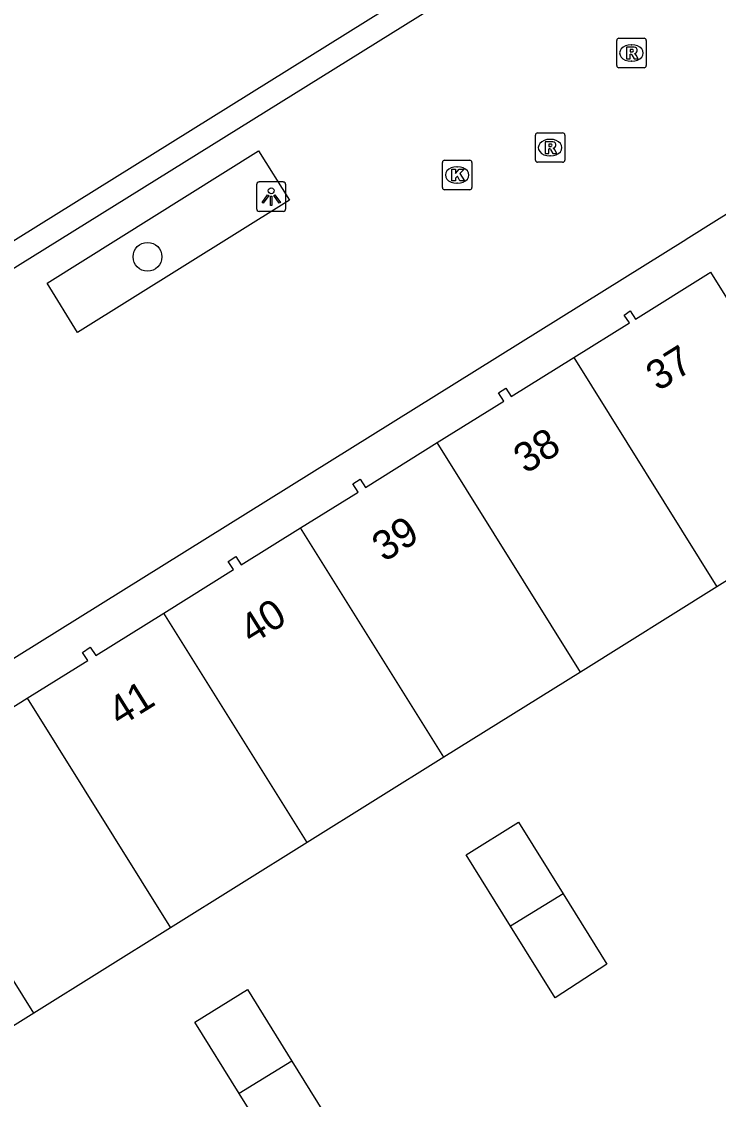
# Model space of a CAD drawing. Extents: x 159280 to 160375, y 384531 to 385872.
# Drawn here: x 159498.98 to 159522.63, y 385391.6 to 385428.19 of the extents above; entities that cross this region are included whole.
import ezdxf

# ---------------------------------------------------------------- set-up
doc = ezdxf.new("R2010")
doc.units = 0
for name, color, linetype in [('IMGEO_Boom', 7, 'Continuous'), ('IMGEO_Kolk', 7, 'Continuous'), ('IMGEO_Lichtpunt', 7, 'Continuous'), ('IMGEO_Pand', 7, 'Continuous'), ('IMGEO_Pand_nummerreeks', 7, 'Continuous'), ('IMGEO_Rijbaan_lokaal_open', 7, 'Continuous'), ('IMGEO_Rioolput', 7, 'Continuous'), ('IMGEO_Voetgangersgebied_open', 7, 'Continuous')]:
    doc.layers.add(name, color=color, linetype=linetype)

msp = doc.modelspace()

# ---------------------------------------------------------------- linework, layer by layer
at = {"layer": 'IMGEO_Boom'}
msp.add_circle((159503.254, 385420.202), 0.489, dxfattribs=at)
at = {"layer": 'IMGEO_Kolk'}
for p, q in [((159513.337, 385423.478), (159514.189, 385423.478)), ((159513.262, 385422.552), (159513.262, 385423.404)), ((159513.75, 385423.258), (159513.775, 385423.258)), ((159514.263, 385423.404), (159514.263, 385422.552)), ((159513.773, 385422.698), (159513.748, 385422.698)), ((159514.189, 385422.478), (159513.337, 385422.478))]:
    msp.add_line(p, q, dxfattribs=at)
for points in [[(159513.337, 385423.478), (159514.189, 385423.478)], [(159513.262, 385422.552), (159513.262, 385423.404)], [(159513.583, 385423.178), (159513.706, 385423.178), (159513.706, 385423.027), (159513.836, 385423.178), (159514, 385423.178), (159513.854, 385423.027), (159514.007, 385422.778), (159513.855, 385422.778), (159513.77, 385422.942), (159513.706, 385422.875), (159513.706, 385422.778), (159513.583, 385422.778), (159513.583, 385423.178)], [(159514.263, 385423.404), (159514.263, 385422.552)], [(159514.189, 385422.478), (159513.337, 385422.478)]]:
    msp.add_lwpolyline(points, dxfattribs=at)
for centre, start, end in [((159513.339, 385423.402), 91.552, 178.448), ((159513.339, 385423.402), 91.552, 178.448), ((159514.187, 385423.402), 1.552, 88.448), ((159514.187, 385423.402), 1.552, 88.448), ((159513.339, 385422.554), 181.552, 268.448), ((159513.339, 385422.554), 181.552, 268.448), ((159514.187, 385422.554), 271.552, 358.448), ((159514.187, 385422.554), 271.552, 358.448)]:
    msp.add_arc(centre, 0.0765, start, end, dxfattribs=at)
for centre, major_axis, ratio, start_param, end_param in [((159513.749, 385422.978), (-0.387, 0.002), 0.722429, 4.712389, 7.853982), ((159513.774, 385422.978), (-0.39, 0.002), 0.717154, 1.570796, 4.712389)]:
    msp.add_ellipse(centre, major_axis=major_axis, ratio=ratio, start_param=start_param, end_param=end_param, dxfattribs=at)
at = {"layer": 'IMGEO_Lichtpunt'}
for p, q in [((159507.855, 385422.741), (159507.047, 385422.741)), ((159507.855, 385422.741), (159507.047, 385422.741)), ((159506.953, 385422.646), (159506.953, 385421.839)), ((159506.953, 385422.646), (159506.953, 385421.839)), ((159507.949, 385421.839), (159507.949, 385422.646)), ((159507.949, 385421.839), (159507.949, 385422.646)), ((159507.047, 385421.745), (159507.855, 385421.745)), ((159507.047, 385421.745), (159507.855, 385421.745))]:
    msp.add_line(p, q, dxfattribs=at)
for points in [[(159507.327, 385422.31), (159507.366, 385422.282), (159507.178, 385422.02), (159507.14, 385422.047), (159507.327, 385422.31)], [(159507.429, 385422.262), (159507.476, 385422.262), (159507.476, 385421.94), (159507.429, 385421.94), (159507.429, 385422.262)], [(159507.539, 385422.282), (159507.577, 385422.309), (159507.764, 385422.047), (159507.725, 385422.019), (159507.539, 385422.282)]]:
    msp.add_lwpolyline(points, dxfattribs=at)
msp.add_circle((159507.452, 385422.444), 0.0994, dxfattribs=at)
for centre, start, end in [((159507.047, 385422.646), 90, 180), ((159507.047, 385422.646), 90, 180), ((159507.855, 385422.646), 0, 90), ((159507.855, 385422.646), 0, 90), ((159507.047, 385421.839), 180, 270), ((159507.047, 385421.839), 180, 270), ((159507.855, 385421.839), 270, 0), ((159507.855, 385421.839), 270, 360)]:
    msp.add_arc(centre, 0.0946, start, end, dxfattribs=at)
at = {"layer": 'IMGEO_Pand'}
for points in [[(159517.725, 385416.783), (159519.613, 385417.961), (159519.432, 385418.224), (159519.635, 385418.364), (159519.811, 385418.084), (159522.292, 385419.63), (159522.367, 385419.677), (159527.219, 385411.896), (159522.582, 385409.002)], [(159513.086, 385413.893), (159515.349, 385415.306), (159515.167, 385415.582), (159515.411, 385415.743), (159515.6, 385415.458), (159517.725, 385416.783)], [(159517.725, 385416.783), (159522.582, 385409.002)], [(159508.447, 385411.001), (159510.398, 385412.216), (159510.218, 385412.493), (159510.468, 385412.655), (159510.652, 385412.373), (159513.086, 385413.893)], [(159517.945, 385406.107), (159513.086, 385413.893)], [(159503.809, 385408.107), (159506.176, 385409.583), (159505.997, 385409.855), (159506.254, 385410.024), (159506.436, 385409.748), (159508.447, 385411.001)], [(159513.307, 385403.213), (159508.447, 385411.001)], [(159522.582, 385409.002), (159517.945, 385406.107)], [(159499.17, 385405.216), (159501.234, 385406.503), (159501.046, 385406.775), (159501.303, 385406.953), (159501.498, 385406.666), (159503.809, 385408.107)], [(159508.67, 385400.319), (159503.809, 385408.107)], [(159517.945, 385406.107), (159513.307, 385403.213)], [(159494.532, 385402.323), (159497.007, 385403.866), (159496.82, 385404.149), (159497.075, 385404.317), (159497.265, 385404.027), (159499.17, 385405.216)], [(159499.17, 385405.216), (159504.033, 385397.425)], [(159513.307, 385403.213), (159508.67, 385400.319)], [(159499.396, 385394.53), (159494.532, 385402.323)], [(159515.576, 385397.475), (159514.066, 385399.907), (159515.85, 385401.015), (159517.36, 385398.583)], [(159508.67, 385400.319), (159504.033, 385397.425)], [(159517.36, 385398.583), (159518.843, 385396.195), (159517.085, 385395.043), (159515.576, 385397.475)], [(159517.36, 385398.583), (159515.576, 385397.475)], [(159504.033, 385397.425), (159499.396, 385394.53)], [(159506.37, 385391.795), (159504.86, 385394.227), (159506.644, 385395.335), (159508.154, 385392.903)], [(159499.396, 385394.53), (159494.759, 385391.636)], [(159508.154, 385392.903), (159509.637, 385390.515), (159507.879, 385389.363), (159506.37, 385391.795)], [(159508.154, 385392.903), (159506.37, 385391.795)]]:
    msp.add_lwpolyline(points, dxfattribs=at)
at = {"layer": 'IMGEO_Rijbaan_lokaal_open'}
msp.add_lwpolyline([(159498.163, 385420.418), (159514.611, 385430.669)], dxfattribs=at)
at = {"layer": 'IMGEO_Rioolput'}
for p, q in [((159519.178, 385426.694), (159519.178, 385427.546)), ((159519.253, 385427.62), (159520.105, 385427.62)), ((159520.179, 385427.546), (159520.179, 385426.694)), ((159519.666, 385427.4), (159519.691, 385427.4)), ((159519.689, 385426.84), (159519.664, 385426.84)), ((159520.105, 385426.62), (159519.253, 385426.62)), ((159516.417, 385423.483), (159516.417, 385424.335)), ((159516.492, 385424.409), (159517.344, 385424.409)), ((159516.905, 385424.189), (159516.93, 385424.189)), ((159517.418, 385424.335), (159517.418, 385423.483)), ((159516.928, 385423.629), (159516.903, 385423.629)), ((159517.344, 385423.409), (159516.492, 385423.409))]:
    msp.add_line(p, q, dxfattribs=at)
for points in [[(159519.178, 385426.694), (159519.178, 385427.546)], [(159519.253, 385427.62), (159520.105, 385427.62)], [(159520.179, 385427.546), (159520.179, 385426.694)], [(159519.767, 385427.318), (159519.515, 385427.32), (159519.515, 385426.92)], [(159519.515, 385426.92), (159519.639, 385426.92), (159519.639, 385427.082), (159519.65, 385427.082)], [(159519.693, 385427.239), (159519.639, 385427.239), (159519.639, 385427.158)], [(159519.639, 385427.158), (159519.691, 385427.158)], [(159519.697, 385427.053), (159519.768, 385426.92), (159519.908, 385426.92), (159519.843, 385427.046)], [(159520.105, 385426.62), (159519.253, 385426.62)], [(159516.417, 385423.483), (159516.417, 385424.335)], [(159516.492, 385424.409), (159517.344, 385424.409)], [(159517.418, 385424.335), (159517.418, 385423.483)], [(159517.006, 385424.107), (159516.754, 385424.109), (159516.754, 385423.709)], [(159516.754, 385423.709), (159516.878, 385423.709), (159516.878, 385423.871), (159516.889, 385423.871)], [(159516.932, 385424.028), (159516.878, 385424.028), (159516.878, 385423.947)], [(159516.878, 385423.947), (159516.93, 385423.947)], [(159516.936, 385423.842), (159517.007, 385423.709), (159517.147, 385423.709), (159517.082, 385423.835)], [(159517.344, 385423.409), (159516.492, 385423.409)]]:
    msp.add_lwpolyline(points, dxfattribs=at)
for centre, radius, start, end in [((159519.255, 385427.544), 0.0765, 91.552, 178.448), ((159519.255, 385427.544), 0.0765, 91.552, 178.448), ((159520.103, 385427.544), 0.0765, 1.552, 88.448), ((159520.103, 385427.544), 0.0765, 1.552, 88.448), ((159519.649, 385427.029), 0.0533, 26.0293, 88.6989), ((159519.675, 385427.347), 0.19, 274.7715, 282.9687), ((159519.699, 385427.143), 0.0964, 77.0061, 93.1865), ((159519.713, 385427.2), 0.0378, 276.6634, 79.6772), ((159519.766, 385427.208), 0.109, 350.3612, 89.416), ((159519.764, 385427.208), 0.112, 277.5842, 350.9817), ((159519.748, 385426.993), 0.108, 29.5134, 73.7905), ((159519.255, 385426.696), 0.0765, 181.552, 268.448), ((159519.255, 385426.696), 0.0765, 181.552, 268.448), ((159520.103, 385426.696), 0.0765, 271.552, 358.448), ((159520.103, 385426.696), 0.0765, 271.552, 358.448), ((159516.494, 385424.333), 0.0765, 91.552, 178.448), ((159516.494, 385424.333), 0.0765, 91.552, 178.448), ((159517.342, 385424.333), 0.0765, 1.552, 88.448), ((159517.342, 385424.333), 0.0765, 1.552, 88.448), ((159516.888, 385423.818), 0.0533, 26.0293, 88.6989), ((159516.914, 385424.136), 0.19, 274.7715, 282.9687), ((159516.938, 385423.932), 0.0964, 77.0061, 93.1865), ((159516.952, 385423.989), 0.0378, 276.6634, 79.6772), ((159517.005, 385423.997), 0.109, 350.3612, 89.416), ((159517.003, 385423.997), 0.112, 277.5842, 350.9817), ((159516.987, 385423.782), 0.108, 29.5134, 73.7905), ((159516.494, 385423.485), 0.0765, 181.552, 268.448), ((159516.494, 385423.485), 0.0765, 181.552, 268.448), ((159517.342, 385423.485), 0.0765, 271.552, 358.448), ((159517.342, 385423.485), 0.0765, 271.552, 358.448)]:
    msp.add_arc(centre, radius, start, end, dxfattribs=at)
for centre, major_axis, ratio, start_param, end_param in [((159519.665, 385427.12), (-0.387, 0.002), 0.722429, 4.712389, 7.853982), ((159519.69, 385427.12), (-0.39, 0.002), 0.717154, 1.570796, 4.712389), ((159516.904, 385423.909), (-0.387, 0.002), 0.722429, 4.712389, 7.853982), ((159516.929, 385423.909), (-0.39, 0.002), 0.717154, 1.570796, 4.712389)]:
    msp.add_ellipse(centre, major_axis=major_axis, ratio=ratio, start_param=start_param, end_param=end_param, dxfattribs=at)
at = {"layer": 'IMGEO_Voetgangersgebied_open'}
for points in [[(159514.838, 385430.685), (159515.214, 385430.074), (159498.421, 385419.623), (159498.164, 385420.032)], [(159508.068, 385422.125), (159500.883, 385417.633), (159499.853, 385419.303), (159507.019, 385423.798), (159508.068, 385422.125)], [(159525.13, 385423.034), (159522.566, 385421.434), (159521.539, 385420.794), (159521.522, 385420.783), (159484.628, 385397.793), (159483.001, 385396.779)]]:
    msp.add_lwpolyline(points, dxfattribs=at)

# ---------------------------------------------------------------- texts
at = {"layer": 'IMGEO_Pand_nummerreeks'}
for s, rotation, p in [('37', 31.9309, (159520.581, 385415.618)), ('38', 31.9539, (159516.087, 385412.815)), ('39', 31.9825, (159511.285, 385409.821)), ('40', 31.9195, (159506.787, 385407.022)), ('41', 31.9596, (159502.318, 385404.233))]:
    msp.add_text(s, height=1, rotation=rotation, dxfattribs=at).set_placement(p)

doc.saveas('drawing.dxf')
